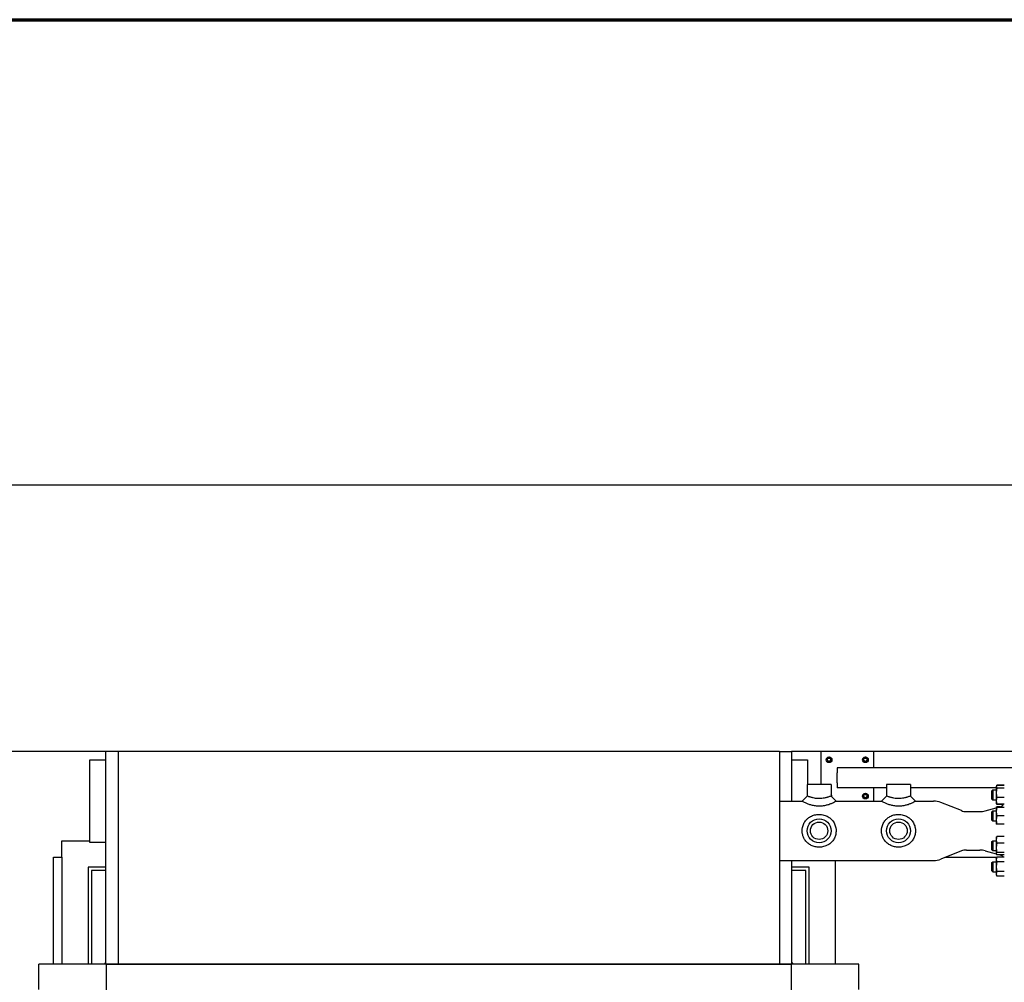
# Model space of a CAD drawing. Header units: inches. Extents: x 24 to 1128, y -69 to 748.
# Tile 613 of 656: x 495 to 569, y 675 to 748. Entities that reach past the tile are written whole.
import ezdxf

# ---------------------------------------------------------------- set-up
doc = ezdxf.new("R2010")
doc.units = ezdxf.units.IN
doc.header["$LTSCALE"] = 32
doc.header["$MEASUREMENT"] = 0
for name, color, linetype, lineweight in [('Border (ANSI)', 7, 'Continuous', 70), ('Dimension (ANSI)', 7, 'Continuous', 25), ('Visible (ANSI)', 7, 'Continuous', 30)]:
    doc.layers.add(name, color=color, linetype=linetype, lineweight=lineweight)
doc.styles.add('Note Text (ANSI)', font='tahoma.ttf')
doc.dimstyles.new('SB Fraction-16 (ANSI)', dxfattribs={"dimscale": 32, "dimtxt": 0.125, "dimasz": 0.098425, "dimexe": 0.125, "dimexo": 0.0625, "dimgap": 0.031496, "dimtad": 0, "dimtih": 1, "dimtoh": 1, "dimdec": 4, "dimrnd": 1e-08, "dimzin": 0, "dimdsep": 46, "dimlunit": 5, "dimtxsty": 'Note Text (ANSI)', "dimcen": 0.09, "dimdle": 0.393701, "dimclrd": 256, "dimclre": 256, "dimclrt": 256, "dimadec": 0, "dimazin": 3, "dimtfac": 0.96, "dimtofl": 0, "dimtmove": 0, "dimatfit": 3, "dimfxl": 1, "dimfrac": 2, "dimtolj": 1, "dimtzin": 12, "dimlwd": -1, "dimlwe": -1, "dimarcsym": 0})

# ---------------------------------------------------------------- blocks, each defined once
blk = doc.blocks.new('Borders SUPERIOR BORDER')
at = {"layer": 'Border (ANSI)'}
blk.add_line((0.75, 23.375), (35.25, 23.375), dxfattribs=at)
blk = doc.blocks.new('*D17')
at = {"layer": 'Defpoints', "color": 0, "transparency": 16777216}
for p in [(732.281, 712.826), (489.281, 692.669), (732.281, 692.669)]:
    blk.add_point(p, dxfattribs=at)
at = {"layer": 'Dimension (ANSI)', "transparency": 16777216}
for p, q in [((489.281, 694.669), (489.281, 716.826)), ((732.281, 694.669), (732.281, 716.826)), ((492.43, 712.826), (605.57, 712.826)), ((729.131, 712.826), (615.991, 712.826))]:
    blk.add_line(p, q, dxfattribs=at)
for points in [[(492.43, 713.351), (492.43, 712.301), (489.281, 712.826)], [(729.131, 713.351), (729.131, 712.301), (732.281, 712.826)]]:
    blk.add_solid(points, dxfattribs=at)
at = {"layer": 'Dimension (ANSI)', "transparency": 16777216, "insert": (606.578, 714.909), "char_height": 4, "attachment_point": 1, "style": 'Note Text (ANSI)'}
blk.add_mtext('\\A1;243', dxfattribs=at)

msp = doc.modelspace()

# ---------------------------------------------------------------- linework, layer by layer
at = {"layer": 'Visible (ANSI)'}
for p, q in [((501.23563, 692.66853), (489.28063, 692.66853)), ((502.15563, 692.66853), (501.23563, 692.66853)), ((501.23563, 676.58853), (501.23563, 692.66853)), ((552.15563, 692.66853), (502.15563, 692.66853)), ((502.15563, 692.66853), (502.15563, 676.58853)), ((552.15563, 692.66853), (552.15563, 676.58853)), ((552.15563, 692.66853), (553.07563, 692.66853)), ((555.28063, 692.66853), (553.07563, 692.66853)), ((553.07563, 692.66853), (553.07563, 688.91853)), ((559.28063, 692.66853), (555.28063, 692.66853)), ((555.28063, 692.66853), (555.28063, 690.16853)), ((591.87438, 692.66853), (559.28063, 692.66853)), ((559.28063, 691.41853), (559.28063, 692.66853)), ((500.03063, 692.04353), (501.23563, 692.04353)), ((500.03063, 685.79353), (500.03063, 692.04353)), ((553.07563, 692.04353), (554.28063, 692.04353)), ((554.28063, 692.04353), (554.28063, 690.16853)), ((555.82763, 692.17863), (555.74963, 692.1336)), ((555.74963, 692.1336), (555.74963, 692.04353)), ((555.74963, 692.04353), (555.74963, 691.95346)), ((555.74963, 691.95346), (555.82763, 691.90843)), ((555.90563, 692.22366), (555.82763, 692.17863)), ((555.82763, 691.90843), (555.90563, 691.8634)), ((555.98363, 692.17863), (555.90563, 692.22366)), ((555.90563, 691.8634), (555.98363, 691.90843)), ((556.06163, 692.1336), (555.98363, 692.17863)), ((555.98363, 691.90843), (556.06163, 691.95346)), ((556.06163, 692.04353), (556.06163, 692.1336)), ((556.06163, 691.95346), (556.06163, 692.04353)), ((558.57763, 692.17863), (558.49963, 692.1336)), ((558.49963, 692.1336), (558.49963, 692.04353)), ((558.49963, 692.04353), (558.49963, 691.95346)), ((558.49963, 691.95346), (558.57763, 691.90843)), ((558.65563, 692.22366), (558.57763, 692.17863)), ((558.57763, 691.90843), (558.65563, 691.8634)), ((558.73363, 692.17863), (558.65563, 692.22366)), ((558.65563, 691.8634), (558.73363, 691.90843)), ((558.81163, 692.1336), (558.73363, 692.17863)), ((558.73363, 691.90843), (558.81163, 691.95346)), ((558.81163, 692.04353), (558.81163, 692.1336)), ((558.81163, 691.95346), (558.81163, 692.04353)), ((630.90095, 691.41853), (556.53063, 691.41853)), ((556.53063, 691.41853), (556.53063, 691.04353)), ((556.53063, 690.29353), (556.53063, 691.04353)), ((556.06188, 690.16853), (554.24938, 690.16853)), ((554.24938, 690.16853), (554.24938, 689.29353)), ((556.06188, 690.16853), (556.06188, 689.29353)), ((556.53063, 690.29353), (556.53063, 689.91853)), ((562.06188, 690.16853), (560.24938, 690.16853)), ((560.24938, 690.16853), (560.24938, 689.29353)), ((562.06188, 690.16853), (562.06188, 689.29353)), ((568.55749, 690.03194), (568.59205, 690.10606)), ((569.15563, 690.10642), (568.59222, 690.10642)), ((569.15563, 690.082), (568.59222, 690.082)), ((553.87438, 688.91853), (554.24938, 689.29353)), ((556.06188, 689.29353), (556.43688, 688.91853)), ((560.24938, 689.91853), (556.53063, 689.91853)), ((558.57763, 689.42863), (558.49963, 689.3836)), ((558.49963, 689.3836), (558.49963, 689.29353)), ((558.49963, 689.29353), (558.49963, 689.20346)), ((558.65563, 689.47366), (558.57763, 689.42863)), ((558.73363, 689.42863), (558.65563, 689.47366)), ((558.81163, 689.3836), (558.73363, 689.42863)), ((558.81163, 689.29353), (558.81163, 689.3836)), ((558.81163, 689.20346), (558.81163, 689.29353)), ((559.28063, 688.91853), (559.28063, 689.91853)), ((559.87438, 688.91853), (560.24938, 689.29353)), ((568.54713, 689.91853), (562.06188, 689.91853)), ((562.06188, 689.29353), (562.43688, 688.91853)), ((568.21813, 689.69724), (568.28063, 689.75974)), ((568.21813, 689.07224), (568.21813, 689.69724)), ((568.28063, 689.75974), (568.28063, 689.00974)), ((568.28063, 689.75974), (568.54713, 689.75974)), ((568.54713, 690.00974), (568.55749, 690.03194)), ((568.54713, 690.00974), (568.54713, 689.9883)), ((568.54713, 689.9883), (568.54713, 689.54597)), ((568.54713, 689.54597), (568.54713, 688.9424)), ((569.15563, 689.8946), (568.59222, 689.8946)), ((552.15563, 688.91853), (553.87438, 688.91853)), ((556.43688, 688.91853), (559.87438, 688.91853)), ((558.49963, 689.20346), (558.57763, 689.15843)), ((558.57763, 689.15843), (558.65563, 689.1134)), ((558.65563, 689.1134), (558.73363, 689.15843)), ((558.73363, 689.15843), (558.81163, 689.20346)), ((562.43688, 688.91853), (563.80527, 688.91853)), ((565.91486, 688.19257), (564.36055, 688.81196)), ((568.21813, 689.07224), (568.28063, 689.00974)), ((568.28063, 689.00974), (568.54713, 689.00974)), ((568.54713, 688.9424), (568.54713, 688.75974)), ((568.54713, 688.75974), (568.55749, 688.73754)), ((568.55749, 688.73754), (568.59205, 688.66341)), ((569.15563, 689.19734), (568.59222, 689.19734)), ((569.15563, 688.68747), (568.59222, 688.68747)), ((569.0909, 688.66305), (568.59222, 688.66305)), ((566.28504, 688.12153), (567.30732, 688.12153)), ((567.72078, 688.17964), (568.54713, 688.41659)), ((568.21813, 688.10612), (568.28063, 688.16862)), ((568.21813, 687.48112), (568.21813, 688.10612)), ((568.28063, 688.16862), (568.28063, 687.41862)), ((568.28063, 688.16862), (568.54713, 688.16862)), ((568.54713, 688.41862), (568.55734, 688.44051)), ((568.54713, 688.41862), (568.54713, 688.10564)), ((568.54713, 688.10564), (568.54713, 687.48064)), ((568.55464, 688.41874), (568.884, 688.51319)), ((568.80506, 688.49055), (568.59222, 688.49055)), ((569.15563, 688.41894), (568.59222, 688.41894)), ((569.15563, 688.4183), (568.59222, 688.4183)), ((568.21813, 687.48112), (568.28063, 687.41862)), ((568.28063, 687.41862), (568.54713, 687.41862)), ((568.54713, 687.48064), (568.54713, 687.16862)), ((569.15563, 687.79298), (568.59222, 687.79298)), ((569.15563, 687.1683), (568.59222, 687.1683)), ((497.90563, 684.66853), (497.90563, 685.91853)), ((497.90563, 685.91853), (500.03063, 685.91853)), ((501.23563, 685.79353), (500.03063, 685.79353)), ((568.21813, 685.85594), (568.28063, 685.91844)), ((568.21813, 685.23094), (568.21813, 685.85594)), ((568.28063, 685.91844), (568.28063, 685.16844)), ((568.28063, 685.91844), (568.54713, 685.91844)), ((568.54713, 686.16844), (568.55734, 686.19034)), ((568.54713, 686.16844), (568.54713, 685.98499)), ((568.54713, 685.98499), (568.54713, 685.38115)), ((569.15563, 686.24037), (568.59222, 686.24037)), ((569.15563, 685.72961), (568.59222, 685.72961)), ((565.91486, 685.14449), (564.36055, 684.5251)), ((566.28504, 685.21553), (567.30732, 685.21553)), ((567.72078, 685.15742), (568.54713, 684.92047)), ((568.21813, 685.23094), (568.28063, 685.16844)), ((568.28063, 685.16844), (568.54713, 685.16844)), ((568.54713, 685.38115), (568.54713, 684.93959)), ((568.54713, 684.93959), (568.54713, 684.91844)), ((568.54713, 684.91844), (568.55734, 684.89655)), ((569.15563, 685.03268), (568.59222, 685.03268)), ((569.15563, 684.84651), (568.59222, 684.84651)), ((568.80506, 684.84651), (568.884, 684.82387)), ((497.28063, 684.66853), (497.90563, 684.66853)), ((497.28063, 676.58853), (497.28063, 684.66853)), ((497.90563, 684.66853), (497.90563, 676.58853)), ((552.15563, 684.41853), (563.80527, 684.41853)), ((553.07563, 684.41853), (553.07563, 676.58853)), ((556.40563, 676.58853), (556.40563, 684.41853)), ((564.72049, 684.66853), (568.58966, 684.66853)), ((568.21813, 684.26482), (568.28063, 684.32732)), ((568.21813, 683.63982), (568.21813, 684.26482)), ((568.28063, 684.32732), (568.28063, 683.57732)), ((568.28063, 684.32732), (568.54713, 684.32732)), ((568.54713, 684.57732), (568.59205, 684.67365)), ((568.54713, 684.57732), (568.54713, 684.49331)), ((568.54713, 684.49331), (568.54713, 683.95177)), ((569.15563, 684.67401), (568.59222, 684.67401)), ((569.15563, 684.31262), (568.59222, 684.31262)), ((501.23563, 683.91853), (499.90563, 683.91853)), ((499.90563, 683.91853), (499.90563, 676.58853)), ((500.15563, 683.66853), (500.15563, 676.58853)), ((501.23563, 683.66853), (500.15563, 683.66853)), ((554.40563, 683.91853), (553.07563, 683.91853)), ((554.15563, 683.66853), (553.07563, 683.66853)), ((554.15563, 676.58853), (554.15563, 683.66853)), ((554.40563, 676.58853), (554.40563, 683.91853)), ((568.21813, 683.63982), (568.28063, 683.57732)), ((568.28063, 683.57732), (568.54713, 683.57732)), ((568.54713, 683.95177), (568.54713, 683.41078)), ((568.54713, 683.41078), (568.54713, 683.32732)), ((569.15563, 683.59093), (568.59222, 683.59093)), ((568.54713, 683.32732), (568.59205, 683.231)), ((569.15563, 683.23064), (568.59222, 683.23064)), ((501.23563, 676.66853), (501.15563, 676.66853)), ((501.15563, 676.66853), (501.15563, 676.58853)), ((553.15563, 676.66853), (553.07563, 676.66853)), ((553.15563, 676.58853), (553.15563, 676.66853)), ((558.15563, 676.58853), (496.15563, 676.58853)), ((496.15563, 674.66853), (496.15563, 676.58853)), ((501.25563, 676.56853), (501.25563, 552.01853)), ((553.05563, 676.56853), (501.25563, 676.56853)), ((553.05563, 552.01853), (553.05563, 676.56853)), ((558.15563, 674.66853), (558.15563, 676.58853))]:
    msp.add_line(p, q, dxfattribs=at)
for centre, radius in [((555.90563, 692.04353), 0.216), ((555.90563, 692.04353), 0.1248), ((558.65563, 692.04353), 0.216), ((558.65563, 692.04353), 0.1248), ((558.65563, 689.29353), 0.216), ((558.65563, 689.29353), 0.1248), ((555.15563, 686.66853), 0.90625), ((555.15563, 686.66853), 0.6575), ((561.15563, 686.66853), 0.90625), ((561.15563, 686.66853), 0.6575)]:
    msp.add_circle(centre, radius, dxfattribs=at)
for centre, radius, start, end in [((555.90563, 692.04353), 0.156, 120, 180), ((555.90563, 692.04353), 0.156, 180, 240), ((555.90563, 692.04353), 0.156, 60, 120), ((555.90563, 692.04353), 0.156, 240, 300), ((555.90563, 692.04353), 0.156, 0, 60), ((555.90563, 692.04353), 0.156, 300, 0), ((558.65563, 692.04353), 0.156, 120, 180), ((558.65563, 692.04353), 0.156, 180, 240), ((558.65563, 692.04353), 0.156, 60, 120), ((558.65563, 692.04353), 0.156, 240, 300), ((558.65563, 692.04353), 0.156, 0, 60), ((558.65563, 692.04353), 0.156, 300, 0), ((555.90563, 689.29353), 0.216, 345.7642386, 43.6657815), ((558.65563, 689.29353), 0.156, 120, 180), ((558.65563, 689.29353), 0.156, 180, 240), ((558.65563, 689.29353), 0.156, 60, 120), ((558.65563, 689.29353), 0.156, 0, 60), ((558.65563, 689.29353), 0.156, 300, 0), ((558.65563, 689.29353), 0.156, 240, 300), ((563.80527, 687.41853), 1.5, 68.2727182, 90), ((568.78063, 688.87366), 0.375, 286, 330.2319666), ((566.28504, 689.12153), 1, 248.2727182, 270), ((567.30732, 689.62153), 1.5, 270, 286), ((566.28504, 684.21553), 1, 90, 111.7272818), ((567.30732, 683.71553), 1.5, 74, 90), ((563.80527, 685.91853), 1.5, 270, 291.7272818), ((568.78063, 684.4634), 0.375, 34.1683801, 74)]:
    msp.add_arc(centre, radius, start, end, dxfattribs=at)
for points, weights in [([(568.59222, 690.082), (568.54713, 690.03178), (568.54713, 689.9883)], [1, 1.0379548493, 1]), ([(568.59222, 690.10642), (568.58003, 690.08024), (568.57126, 690.05569)], [1, 1.00998587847, 1.01471720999]), ([(568.59205, 690.10606), (568.59213, 690.10624), (568.59222, 690.10642)], [1.00013849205, 1.00006937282, 1]), ([(568.54713, 689.9883), (568.54713, 689.94481), (568.59222, 689.8946)], [1, 1.0379548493, 1]), ([(568.59222, 689.8946), (568.54713, 689.70777), (568.54713, 689.54597)], [1, 1.0379548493, 1]), ([(568.54713, 689.54597), (568.54713, 689.38417), (568.59222, 689.19734)], [1, 1.0379548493, 1]), ([(568.59222, 689.19734), (568.54713, 689.06072), (568.54713, 688.9424)], [1, 1.0379548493, 1]), ([(568.54713, 688.9424), (568.54713, 688.82409), (568.59222, 688.68747)], [1, 1.0379548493, 1]), ([(568.59222, 688.68747), (568.56852, 688.71387), (568.55749, 688.73754)], [1, 1.01959616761, 1.01895725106]), ([(568.57115, 688.71395), (568.57995, 688.68932), (568.59222, 688.66305)], [1.01477953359, 1.01005189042, 1]), ([(568.59222, 688.41894), (568.54713, 688.41877), (568.54713, 688.41862)], [1, 1.0379548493, 1]), ([(568.54713, 688.41862), (568.54713, 688.41847), (568.59222, 688.4183)], [1, 1.0379548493, 1]), ([(568.59222, 688.4183), (568.54713, 688.25075), (568.54713, 688.10564)], [1, 1.0379548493, 1]), ([(568.54713, 688.10564), (568.54713, 687.96054), (568.59222, 687.79298)], [1, 1.0379548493, 1]), ([(568.55734, 688.44051), (568.56837, 688.46417), (568.59222, 688.49055)], [1.01894813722, 1.01972294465, 1]), ([(568.59222, 688.49055), (568.58091, 688.45621), (568.57255, 688.42388)], [1, 1.00926034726, 1.01400195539]), ([(568.59222, 687.1683), (568.5472, 687.16847), (568.54713, 687.16862)], [1, 1.03789475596, 1.00011999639]), ([(568.59222, 687.79298), (568.54713, 687.6256), (568.54713, 687.48064)], [1, 1.0379548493, 1]), ([(568.54713, 687.48064), (568.54713, 687.33568), (568.59222, 687.1683)], [1, 1.0379548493, 1]), ([(568.59222, 686.24037), (568.54713, 686.10352), (568.54713, 685.98499)], [1, 1.0379548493, 1]), ([(568.54713, 685.98499), (568.54713, 685.86647), (568.59222, 685.72961)], [1, 1.0379548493, 1]), ([(568.59222, 685.72961), (568.54713, 685.54287), (568.54713, 685.38115)], [1, 1.0379548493, 1]), ([(568.55734, 686.19034), (568.56837, 686.21399), (568.59222, 686.24037)], [1.01894813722, 1.01972294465, 1]), ([(568.54713, 685.38115), (568.54713, 685.21942), (568.59222, 685.03268)], [1, 1.0379548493, 1]), ([(568.59222, 685.03268), (568.54713, 684.9828), (568.54713, 684.93959)], [1, 1.0379548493, 1]), ([(568.54713, 684.93959), (568.54713, 684.89639), (568.59222, 684.84651)], [1, 1.0379548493, 1]), ([(568.59222, 684.67401), (568.54713, 684.57718), (568.54713, 684.49331)], [1, 1.0379548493, 1]), ([(568.54713, 684.49331), (568.54713, 684.40945), (568.59222, 684.31262)], [1, 1.0379548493, 1]), ([(568.59222, 684.31262), (568.54713, 684.11924), (568.54713, 683.95177)], [1, 1.0379548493, 1]), ([(568.59205, 684.67365), (568.59213, 684.67383), (568.59222, 684.67401)], [1.00013849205, 1.00006937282, 1]), ([(568.54713, 683.95177), (568.54713, 683.78431), (568.59222, 683.59093)], [1, 1.0379548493, 1]), ([(568.59222, 683.59093), (568.54713, 683.49439), (568.54713, 683.41078)], [1, 1.0379548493, 1]), ([(568.54713, 683.41078), (568.54713, 683.32718), (568.59222, 683.23064)], [1, 1.0379548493, 1])]:
    msp.add_rational_spline(points, weights, degree=2, dxfattribs=at)
for points, knots in [([(556.06188, 689.29353), (556.06188, 689.29353), (556.06005, 689.2929), (556.0469, 689.28837), (556.02516, 689.28087), (555.96257, 689.25995), (555.92305, 689.24698), (555.85263, 689.22508), (555.8253, 689.2168), (555.76896, 689.2004), (555.74045, 689.19241), (555.67544, 689.17513), (555.63837, 689.16587), (555.55153, 689.14613), (555.50117, 689.13607), (555.38388, 689.11696), (555.31691, 689.10938), (555.21933, 689.10384), (555.18716, 689.10295), (555.12744, 689.10295), (555.09874, 689.10366), (555.01179, 689.10807), (554.9523, 689.11408), (554.83316, 689.13163), (554.77346, 689.14312), (554.6832, 689.16347), (554.65127, 689.17129), (554.59001, 689.18718), (554.56106, 689.19513), (554.50262, 689.21185), (554.47349, 689.22056), (554.40671, 689.24113), (554.37089, 689.25271), (554.31162, 689.27227), (554.28818, 689.28023), (554.25704, 689.29087), (554.24938, 689.29353), (554.24938, 689.29353)], [3.51206982, 3.51206982, 3.51206982, 3.51206982, 3.72862879, 3.72862879, 4.26949959, 4.26949959, 4.77929071, 4.77929071, 5.07134153, 5.07134153, 5.36339235, 5.36339235, 5.70642662, 5.70642662, 6.1456643, 6.1456643, 6.73038552, 6.73038552, 7.02413965, 7.02413965, 7.28680588, 7.28680588, 7.80934495, 7.80934495, 8.3272658, 8.3272658, 8.62064719, 8.62064719, 8.91402858, 8.91402858, 9.21987013, 9.21987013, 9.65864991, 9.65864991, 10.09742969, 10.09742969, 10.53620947, 10.53620947, 10.53620947, 10.53620947]), ([(562.06188, 689.29353), (562.06188, 689.29353), (562.06005, 689.2929), (562.0469, 689.28837), (562.02516, 689.28087), (561.96257, 689.25995), (561.92305, 689.24698), (561.85263, 689.22508), (561.8253, 689.2168), (561.76896, 689.2004), (561.74045, 689.19241), (561.67544, 689.17513), (561.63837, 689.16587), (561.55153, 689.14613), (561.50117, 689.13607), (561.38388, 689.11696), (561.31691, 689.10938), (561.21933, 689.10384), (561.18716, 689.10295), (561.12744, 689.10295), (561.09874, 689.10366), (561.01179, 689.10807), (560.9523, 689.11408), (560.83316, 689.13163), (560.77346, 689.14312), (560.6832, 689.16347), (560.65127, 689.17129), (560.59001, 689.18718), (560.56106, 689.19513), (560.50262, 689.21185), (560.47349, 689.22056), (560.40671, 689.24113), (560.37089, 689.25271), (560.31162, 689.27227), (560.28818, 689.28023), (560.25704, 689.29087), (560.24938, 689.29353), (560.24938, 689.29353)], [3.51206982, 3.51206982, 3.51206982, 3.51206982, 3.72862879, 3.72862879, 4.26949959, 4.26949959, 4.77929071, 4.77929071, 5.07134153, 5.07134153, 5.36339235, 5.36339235, 5.70642662, 5.70642662, 6.1456643, 6.1456643, 6.73038552, 6.73038552, 7.02413965, 7.02413965, 7.28680588, 7.28680588, 7.80934495, 7.80934495, 8.3272658, 8.3272658, 8.62064719, 8.62064719, 8.91402858, 8.91402858, 9.21987013, 9.21987013, 9.65864991, 9.65864991, 10.09742969, 10.09742969, 10.53620947, 10.53620947, 10.53620947, 10.53620947]), ([(553.87438, 688.91853), (553.87438, 688.91853), (553.88228, 688.91399), (553.91505, 688.89566), (553.93991, 688.8819), (554.00485, 688.84762), (554.04499, 688.82711), (554.12312, 688.78985), (554.15806, 688.77385), (554.23051, 688.74256), (554.26741, 688.72741), (554.34825, 688.69649), (554.39174, 688.68093), (554.51947, 688.63943), (554.60948, 688.61471), (554.80085, 688.57544), (554.90237, 688.56112), (555.05473, 688.55056), (555.10563, 688.54883), (555.21155, 688.54883), (555.26859, 688.551), (555.43907, 688.56422), (555.55217, 688.58217), (555.73656, 688.62425), (555.81146, 688.64562), (555.9339, 688.68578), (555.98387, 688.70409), (556.06842, 688.7374), (556.1043, 688.7525), (556.17326, 688.78296), (556.20572, 688.79808), (556.28742, 688.83758), (556.33101, 688.86039), (556.39867, 688.89682), (556.42128, 688.90968), (556.43498, 688.91745), (556.43688, 688.91853), (556.43688, 688.91853)], [-10.53620947, -10.53620947, -10.53620947, -10.53620947, -10.09742969, -10.09742969, -9.65864991, -9.65864991, -9.21987013, -9.21987013, -8.91402858, -8.91402858, -8.62064719, -8.62064719, -8.3272658, -8.3272658, -7.80934495, -7.80934495, -7.28680588, -7.28680588, -7.02413965, -7.02413965, -6.73038552, -6.73038552, -6.1456643, -6.1456643, -5.70642662, -5.70642662, -5.36339235, -5.36339235, -5.07134153, -5.07134153, -4.77929071, -4.77929071, -4.26949959, -4.26949959, -3.72862879, -3.72862879, -3.51206982, -3.51206982, -3.51206982, -3.51206982]), ([(559.87438, 688.91853), (559.87438, 688.91853), (559.88228, 688.91399), (559.91505, 688.89566), (559.93991, 688.8819), (560.00485, 688.84762), (560.04499, 688.82711), (560.12312, 688.78985), (560.15806, 688.77385), (560.23051, 688.74256), (560.26741, 688.72741), (560.34825, 688.69649), (560.39174, 688.68093), (560.51947, 688.63943), (560.60948, 688.61471), (560.80085, 688.57544), (560.90237, 688.56112), (561.05473, 688.55056), (561.10563, 688.54883), (561.21155, 688.54883), (561.26859, 688.551), (561.43907, 688.56422), (561.55217, 688.58217), (561.73656, 688.62425), (561.81146, 688.64562), (561.9339, 688.68578), (561.98387, 688.70409), (562.06842, 688.7374), (562.1043, 688.7525), (562.17326, 688.78296), (562.20572, 688.79808), (562.28742, 688.83758), (562.33101, 688.86039), (562.39867, 688.89682), (562.42128, 688.90968), (562.43498, 688.91745), (562.43688, 688.91853), (562.43688, 688.91853)], [-10.53620947, -10.53620947, -10.53620947, -10.53620947, -10.09742969, -10.09742969, -9.65864991, -9.65864991, -9.21987013, -9.21987013, -8.91402858, -8.91402858, -8.62064719, -8.62064719, -8.3272658, -8.3272658, -7.80934495, -7.80934495, -7.28680588, -7.28680588, -7.02413965, -7.02413965, -6.73038552, -6.73038552, -6.1456643, -6.1456643, -5.70642662, -5.70642662, -5.36339235, -5.36339235, -5.07134153, -5.07134153, -4.77929071, -4.77929071, -4.26949959, -4.26949959, -3.72862879, -3.72862879, -3.51206982, -3.51206982, -3.51206982, -3.51206982]), ([(555.15563, 687.90424), (555.12368, 687.90424), (555.09136, 687.90317), (554.9504, 687.89366), (554.8404, 687.87355), (554.62981, 687.80766), (554.52943, 687.76151), (554.36736, 687.66027), (554.3019, 687.60886), (554.22019, 687.53049), (554.19669, 687.50597), (554.10611, 687.40269), (554.0461, 687.31327), (553.95317, 687.1217), (553.91923, 687.02017), (553.88228, 686.83384), (553.87438, 686.74994), (553.87438, 686.58712), (553.88228, 686.50322), (553.91505, 686.33794), (553.93991, 686.25659), (554.00485, 686.1026), (554.04499, 686.02983), (554.12312, 685.91693), (554.15806, 685.87356), (554.23051, 685.79526), (554.26741, 685.7603), (554.34825, 685.69322), (554.39174, 685.66166), (554.51947, 685.58162), (554.60948, 685.53878), (554.80085, 685.47369), (554.90237, 685.45166), (555.05473, 685.43544), (555.10563, 685.43282), (555.21155, 685.43282), (555.26859, 685.43611), (555.43907, 685.45646), (555.55217, 685.48417), (555.73656, 685.55546), (555.81146, 685.59334), (555.9339, 685.67119), (555.98387, 685.70888), (556.06842, 685.78328), (556.1043, 685.81921), (556.17326, 685.89817), (556.20572, 685.94069), (556.28742, 686.06474), (556.33101, 686.1518), (556.39867, 686.34129), (556.42128, 686.44436), (556.43498, 686.58756), (556.43688, 686.62835), (556.43688, 686.74083), (556.43068, 686.8151), (556.39912, 686.99524), (556.36636, 687.10018), (556.27261, 687.30195), (556.20957, 687.39757), (556.11484, 687.5057), (556.09121, 687.53036), (556.00183, 687.61608), (555.92661, 687.67362), (555.74519, 687.78022), (555.63577, 687.82593), (555.4013, 687.88865), (555.27595, 687.90424), (555.15563, 687.90424)], [-14.0482793, -14.0482793, -14.0482793, -14.0482793, -13.88041818, -13.88041818, -13.31955091, -13.31955091, -12.74821712, -12.74821712, -12.2913286, -12.2913286, -12.09985794, -12.09985794, -11.52555668, -11.52555668, -10.97498925, -10.97498925, -10.53620947, -10.53620947, -10.09742969, -10.09742969, -9.65864991, -9.65864991, -9.21987013, -9.21987013, -8.91402858, -8.91402858, -8.62064719, -8.62064719, -8.3272658, -8.3272658, -7.80934495, -7.80934495, -7.28680588, -7.28680588, -7.02413965, -7.02413965, -6.73038552, -6.73038552, -6.1456643, -6.1456643, -5.70642662, -5.70642662, -5.36339235, -5.36339235, -5.07134153, -5.07134153, -4.77929071, -4.77929071, -4.26949959, -4.26949959, -3.72862879, -3.72862879, -3.51206982, -3.51206982, -3.1223982, -3.1223982, -2.55823604, -2.55823604, -1.94948186, -1.94948186, -1.7569507, -1.7569507, -1.24025512, -1.24025512, -0.63207034, -0.63207034, 0, 0, 0, 0]), ([(561.15563, 687.90424), (561.12368, 687.90424), (561.09136, 687.90317), (560.9504, 687.89366), (560.8404, 687.87355), (560.62981, 687.80766), (560.52943, 687.76151), (560.36736, 687.66027), (560.3019, 687.60886), (560.22019, 687.53049), (560.19669, 687.50597), (560.10611, 687.40269), (560.0461, 687.31327), (559.95317, 687.1217), (559.91923, 687.02017), (559.88228, 686.83384), (559.87438, 686.74994), (559.87438, 686.58712), (559.88228, 686.50322), (559.91505, 686.33794), (559.93991, 686.25659), (560.00485, 686.1026), (560.04499, 686.02983), (560.12312, 685.91693), (560.15806, 685.87356), (560.23051, 685.79526), (560.26741, 685.7603), (560.34825, 685.69322), (560.39174, 685.66166), (560.51947, 685.58162), (560.60948, 685.53878), (560.80085, 685.47369), (560.90237, 685.45166), (561.05473, 685.43544), (561.10563, 685.43282), (561.21155, 685.43282), (561.26859, 685.43611), (561.43907, 685.45646), (561.55217, 685.48417), (561.73656, 685.55546), (561.81146, 685.59334), (561.9339, 685.67119), (561.98387, 685.70888), (562.06842, 685.78328), (562.1043, 685.81921), (562.17326, 685.89817), (562.20572, 685.94069), (562.28742, 686.06474), (562.33101, 686.1518), (562.39867, 686.34129), (562.42128, 686.44436), (562.43498, 686.58756), (562.43688, 686.62835), (562.43688, 686.74083), (562.43068, 686.8151), (562.39912, 686.99524), (562.36636, 687.10018), (562.27261, 687.30195), (562.20957, 687.39757), (562.11484, 687.5057), (562.09121, 687.53036), (562.00183, 687.61608), (561.92661, 687.67362), (561.74519, 687.78022), (561.63577, 687.82593), (561.4013, 687.88865), (561.27595, 687.90424), (561.15563, 687.90424)], [-14.0482793, -14.0482793, -14.0482793, -14.0482793, -13.88041818, -13.88041818, -13.31955091, -13.31955091, -12.74821712, -12.74821712, -12.2913286, -12.2913286, -12.09985794, -12.09985794, -11.52555668, -11.52555668, -10.97498925, -10.97498925, -10.53620947, -10.53620947, -10.09742969, -10.09742969, -9.65864991, -9.65864991, -9.21987013, -9.21987013, -8.91402858, -8.91402858, -8.62064719, -8.62064719, -8.3272658, -8.3272658, -7.80934495, -7.80934495, -7.28680588, -7.28680588, -7.02413965, -7.02413965, -6.73038551, -6.73038551, -6.1456643, -6.1456643, -5.70642662, -5.70642662, -5.36339235, -5.36339235, -5.07134153, -5.07134153, -4.77929071, -4.77929071, -4.26949959, -4.26949959, -3.72862879, -3.72862879, -3.51206982, -3.51206982, -3.1223982, -3.1223982, -2.55823604, -2.55823604, -1.94948186, -1.94948186, -1.7569507, -1.7569507, -1.24025512, -1.24025512, -0.63207034, -0.63207034, 0, 0, 0, 0])]:
    msp.add_open_spline(points, degree=3, knots=knots, dxfattribs=at)

# ---------------------------------------------------------------- block references
at = {"xscale": 32, "yscale": 32, "zscale": 32}
msp.add_blockref('Borders SUPERIOR BORDER', (0, 0), dxfattribs=at)

# ---------------------------------------------------------------- dimensions: what is measured, and where the dimension line sits
at = {"layer": 'Dimension (ANSI)'}
dim = msp.add_linear_dim(base=(732.28063, 712.82601), p1=(489.28063, 692.66853), p2=(732.28063, 692.66853), dimstyle='SB Fraction-16 (ANSI)', override={"dimgap": 0.031496, "dimtih": 0, "dimtoh": 0, "dimdec": 4, "dimtol": 0, "dimlim": 0, "dimtp": 0, "dimtm": 0, "dimtdec": 2, "dimatfit": 1}, dxfattribs=at)
dim.commit()
dim.dimension.update_dxf_attribs({"geometry": '*D17', "text_midpoint": (610.78063, 712.82601), "dimtype": 160})

doc.saveas('drawing.dxf')
